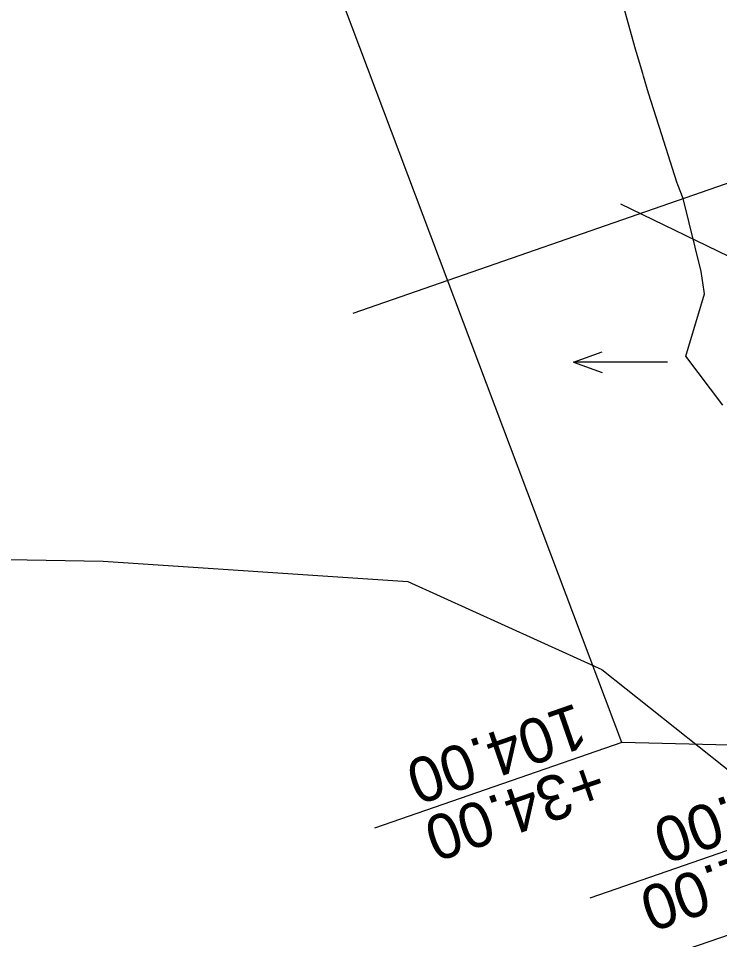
# Model space of a CAD drawing. Extents: x -70 to 701944, y -4 to 666871.
# Drawn here: x 668143.9 to 668237.6, y 653827.8 to 653951 of the extents above; entities that cross this region are included whole.
import ezdxf

# ---------------------------------------------------------------- set-up
doc = ezdxf.new("R2010")
doc.units = 0
for name, color, linetype in [('R_Detour', 7, 'Continuous'), ('R_Proposed Const Limits', 7, 'Continuous'), ('R_ROW', 7, 'Continuous'), ('R_Temp Easement Annot', 7, 'Continuous'), ('R_Water', 7, 'Continuous'), ('R_Water Annot', 7, 'Continuous'), ('T_Drafting', 7, 'Continuous')]:
    doc.layers.add(name, color=color, linetype=linetype)

msp = doc.modelspace()

# ---------------------------------------------------------------- linework, layer by layer
at = {"layer": 'R_Detour'}
for p, q in [((668824.21, 654031.62), (667924.1, 653719.21)), ((668188.65, 653911.59), (668301.16, 653950.64))]:
    msp.add_line(p, q, dxfattribs=at)
at = {"layer": 'R_Proposed Const Limits'}
msp.add_lwpolyline([(668238.05, 653899.3), (668233.1, 653905.85), (668235.62, 653914.16), (668235.57, 653914.46), (668235.15, 653917.15), (668232.76, 653926.9), (668232.05, 653928.75), (668231.93, 653929.11), (668229.6, 653936.39), (668229.52, 653936.66), (668228.14, 653941), (668227.45, 653943.27), (668227.35, 653943.63), (668226.54, 653946.43), (668226.41, 653946.89), (668224.75, 653952.79)], dxfattribs=at)
at = {"layer": 'R_ROW'}
msp.add_lwpolyline([(668327.66, 653586.02), (668340.87, 653592.64), (668322.47, 653689.42), (668277.13, 653821.63), (668258.71, 653853.34), (668224.55, 653854.19), (668177.85, 653978.14), (668204.74, 653982.28), (668180.35, 654097), (668169.32, 654193.98), (668198.41, 654666.21), (668182.92, 654741.02), (668186.49, 654858.99), (668209, 654933.01), (668212.48, 655027.95)], dxfattribs=at)
at = {"layer": 'R_Temp Easement Annot'}
for points in [[(668224.55, 653854.19), (668191.48, 653842.71)], [(668258.71, 653853.34), (668253.36, 653844.82), (668220.3, 653833.35)]]:
    msp.add_lwpolyline(points, dxfattribs=at)
at = {"layer": 'R_Water'}
msp.add_line((668224.37, 653926.19), (668240.29, 653918.47), dxfattribs=at)
at = {"layer": 'R_Water Annot'}
for p, q in [((668218.1, 653905.03), (668221.94, 653906.43)), ((668230.66, 653905.03), (668218.1, 653905.03)), ((668218.1, 653905.03), (668221.94, 653903.63))]:
    msp.add_line(p, q, dxfattribs=at)
at = {"layer": 'T_Drafting'}
msp.add_lwpolyline([(667896.87, 653866.36), (667908.99, 653876.13), (667961.52, 653878.49), (668035.6, 653880.51), (668155.22, 653878.41), (668195.97, 653875.71), (668221.89, 653863.92), (668241.42, 653848.42), (668255.9, 653837.64), (668276.44, 653811.36), (668285.74, 653777.92), (668307.55, 653719.55), (668317.57, 653694.19), (668318.74, 653678.86), (668315.21, 653651.74), (668320.8, 653617.39), (668324.84, 653560.79), (668337.97, 653536.19), (668365.58, 653514.97), (668388.14, 653513.96), (668398.24, 653518), (668419.12, 653527.1)], dxfattribs=at)

# ---------------------------------------------------------------- texts
at = {"layer": 'R_Temp Easement Annot'}
for s, p in [('104.00', (668218.47, 653859.49)), ('+34.00', (668221.1, 653851.93)), ('72.00', (668247.29, 653850.12)), ('+22.00', (668249.91, 653842.56))]:
    msp.add_text(s, height=6, rotation=199.1406, dxfattribs=at).set_placement(p)

doc.saveas('drawing.dxf')
